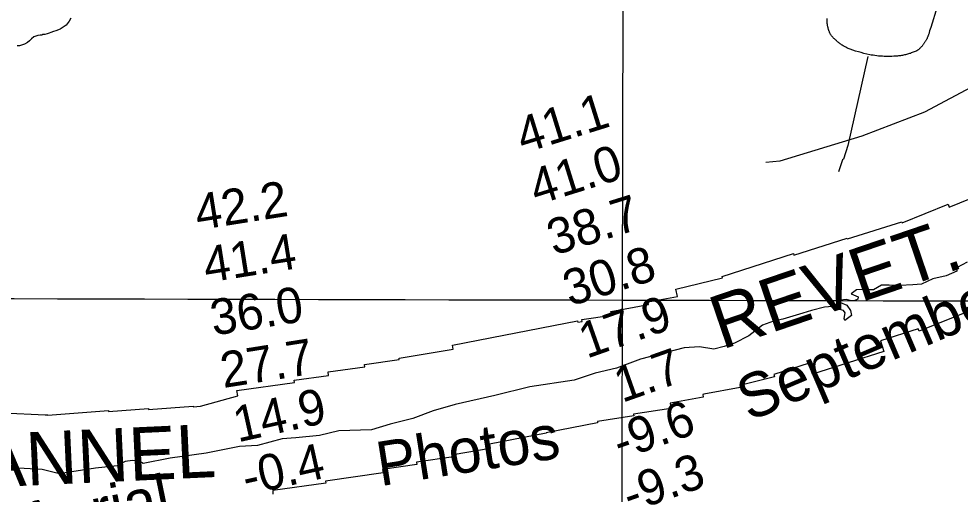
# Model space of a CAD drawing. Extents: x 3180038 to 3217926, y 922069 to 947485.
# Drawn here: x 3190976 to 3192742, y 933197 to 934089 of the extents above; entities that cross this region are included whole.
import ezdxf

# ---------------------------------------------------------------- set-up
doc = ezdxf.new("R2010")
doc.units = 0
for name, color, linetype in [('V-FLOD-BASE', 7, 'Continuous'), ('V-GRID-MAJR', 7, 'Continuous'), ('V-LEVE-TOET', 7, 'Continuous'), ('V-RIVR-EDGE', 7, 'Continuous'), ('V-RIVR-IDEN', 7, 'Continuous'), ('V-RIVR-RANG', 7, 'Continuous'), ('V-RRAP-FSHR', 7, 'Continuous'), ('V-RRAP-RVMT', 7, 'Continuous'), ('V-RRAP-RVMT-IDEN', 7, 'Continuous'), ('V-WETL-SWMP', 7, 'Continuous')]:
    doc.layers.add(name, color=color, linetype=linetype)

msp = doc.modelspace()

# ---------------------------------------------------------------- linework, layer by layer
at = {"layer": 'V-FLOD-BASE'}
msp.add_lwpolyline([(3192568.7, 934018.7), (3192531.3, 933851.7), (3192531.3, 933851.7), (3192523.2, 933826.2), (3192521.4, 933825), (3192514.1, 933802.4)], dxfattribs=at)
at = {"layer": 'V-GRID-MAJR'}
for points in [[(3192093.7, 927501.1), (3192108.7, 933561.5), (3192123.6, 939624.6), (3192138.6, 945687.7), (3192138.6, 945690.3)], [(3184280, 933581.8), (3186889.6, 933574.8), (3192108.7, 933561.5), (3197327.7, 933549), (3202546.8, 933537.2), (3207765.9, 933526.2), (3212985, 933516), (3215594.6, 933511.2)]]:
    msp.add_spline(points, degree=3, dxfattribs=at)
at = {"layer": 'V-LEVE-TOET'}
for points in [[(3192698.8, 934112.2), (3192687, 934073.1), (3192685, 934066.6), (3192685, 934066.6), (3192684.7, 934065.5), (3192684.4, 934064.4), (3192684.1, 934063.3), (3192683.8, 934062.2), (3192683.5, 934061.1), (3192683.1, 934060.1), (3192682.7, 934059), (3192682.4, 934057.9), (3192681.9, 934056.8), (3192681.5, 934055.8), (3192681.1, 934054.7), (3192680.6, 934053.7), (3192680.1, 934052.7), (3192679.6, 934051.6), (3192679.1, 934050.6), (3192678.6, 934049.6), (3192678, 934048.6), (3192677.4, 934047.6), (3192676.8, 934046.6), (3192676.2, 934045.7), (3192675.6, 934044.7), (3192675, 934043.8), (3192674.3, 934042.8), (3192673.7, 934041.9), (3192673, 934041), (3192672.3, 934040.1), (3192671.5, 934039.2), (3192670.8, 934038.3), (3192670.1, 934037.5), (3192669.3, 934036.6), (3192668.5, 934035.8), (3192667.7, 934035), (3192666.9, 934034.2), (3192666.1, 934033.4), (3192665.3, 934032.6), (3192664.4, 934031.8), (3192663.5, 934031.1), (3192662.8, 934030.5), (3192662.8, 934030.5), (3192661.1, 934029.6), (3192659.4, 934028.8), (3192657.6, 934028.1), (3192655.9, 934027.3), (3192654.1, 934026.6), (3192652.3, 934025.9), (3192650.6, 934025.3), (3192648.8, 934024.6), (3192647, 934024.1), (3192645.1, 934023.5), (3192643.3, 934023), (3192641.5, 934022.5), (3192639.6, 934022), (3192637.8, 934021.6), (3192635.9, 934021.2), (3192634.1, 934020.8), (3192632.2, 934020.5), (3192630.3, 934020.2), (3192628.4, 934019.9), (3192626.5, 934019.7), (3192624.6, 934019.5), (3192622.8, 934019.3), (3192621, 934019.2), (3192621, 934019.2), (3192617.5, 934019), (3192614, 934018.9), (3192610.5, 934018.8), (3192606.9, 934018.8), (3192603.4, 934018.8), (3192599.9, 934018.9), (3192596.4, 934019.1), (3192592.8, 934019.3), (3192589.3, 934019.6), (3192585.8, 934020), (3192582.3, 934020.4), (3192578.8, 934020.9), (3192575.3, 934021.4), (3192572.5, 934021.9), (3192572.5, 934021.9), (3192567.2, 934023.1), (3192561.8, 934024.5), (3192556.5, 934025.9), (3192551.2, 934027.4), (3192546, 934029), (3192540.8, 934030.7), (3192535.6, 934032.5), (3192532.1, 934033.8), (3192532.1, 934033.8), (3192530.7, 934034.4)], [(3192530.7, 934034.4), (3192529.3, 934035.1), (3192527.9, 934035.9), (3192526.5, 934036.6), (3192525.1, 934037.4), (3192523.8, 934038.2), (3192522.4, 934039), (3192521.1, 934039.8), (3192519.8, 934040.7), (3192518.5, 934041.6), (3192517.2, 934042.5), (3192515.9, 934043.4), (3192514.7, 934044.4), (3192513.5, 934045.3), (3192512.2, 934046.3), (3192511, 934047.3), (3192509.9, 934048.4), (3192508.7, 934049.4), (3192507.6, 934050.5), (3192506.4, 934051.6), (3192505.3, 934052.7), (3192504.2, 934053.8), (3192503.2, 934055), (3192502.1, 934056.2), (3192501.1, 934057.3), (3192500.1, 934058.6), (3192499.5, 934059.3), (3192499.5, 934059.3), (3192499, 934060.2), (3192498.6, 934061.1), (3192498.1, 934062.1), (3192497.7, 934063), (3192497.3, 934064), (3192496.9, 934065), (3192496.5, 934066), (3192496.1, 934067), (3192495.8, 934067.9), (3192495.4, 934068.9), (3192495.1, 934070), (3192494.8, 934071), (3192494.5, 934072), (3192494.3, 934073), (3192494, 934074), (3192493.8, 934075.1), (3192493.6, 934076.1), (3192493.4, 934077.1), (3192493.2, 934078.2), (3192493.1, 934079.2), (3192492.9, 934080.3), (3192492.8, 934081.3), (3192492.7, 934082.4), (3192492.6, 934083.4), (3192492.6, 934084.5), (3192492.5, 934085.5), (3192492.5, 934086.6), (3192492.5, 934087.6), (3192492.5, 934088.7), (3192492.5, 934089.7)]]:
    msp.add_lwpolyline(points, dxfattribs=at)
at = {"layer": 'V-RIVR-EDGE'}
for points in [[(3192755.2, 933632.4), (3192736.5, 933622.6), (3192735.9, 933615.9), (3192715.7, 933607.1), (3192690.8, 933601.5), (3192670, 933591.7), (3192653.4, 933590.2), (3192629, 933588.7), (3192609.3, 933589.8), (3192594.8, 933589.3), (3192579.7, 933581), (3192572.5, 933581), (3192558.5, 933581.1), (3192547.6, 933580.6), (3192537.7, 933573.3), (3192550.7, 933567.6), (3192550.1, 933563.5), (3192543.4, 933560.4), (3192536.1, 933560.9), (3192528.4, 933562.5), (3192518, 933561.5), (3192518, 933557.3), (3192529.4, 933552.1), (3192536.6, 933541.7), (3192538.1, 933532.9), (3192525.7, 933523.1), (3192524.6, 933527.2), (3192526.2, 933537.6), (3192523.6, 933541.7), (3192509.6, 933545.9), (3192502.4, 933549.6), (3192487.9, 933548.1), (3192463.5, 933541.9), (3192446.9, 933536.7), (3192409.5, 933525.9), (3192391.9, 933521.8), (3192371.6, 933514.6), (3192345.6, 933494.5), (3192318.6, 933480.5), (3192299.4, 933474.4), (3192280.2, 933469.2), (3192253.3, 933473.9), (3192224.2, 933471.9), (3192187.9, 933462.7), (3192142.7, 933450.4), (3192097.1, 933433.9), (3192057.1, 933424.1), (3192017.7, 933411.3), (3191934.6, 933399), (3191869.3, 933382.6), (3191794.5, 933365.7), (3191753.5, 933353.8), (3191715.1, 933339.4), (3191672.6, 933328.6), (3191637.3, 933317.8), (3191576.6, 933316.4), (3191540.3, 933307.7), (3191495.7, 933303.1), (3191469.7, 933301.1), (3191423.5, 933288.8), (3191389.8, 933286.8), (3191327.5, 933274), (3191259.6, 933264.8), (3191209.3, 933255.1), (3191201, 933259.8), (3191189, 933260.3), (3191175.6, 933258.3), (3191160.5, 933250.5), (3191119.5, 933246), (3191058.8, 933236.8)], [(3191058.8, 933236.8), (3191046.9, 933236.8), (3191019.4, 933243.6), (3190974.3, 933246.3), (3190915.7, 933244.4), (3190841, 933242), (3190802.6, 933249.3), (3190750.8, 933242.7), (3190706.2, 933241.3), (3190682.8, 933241.9), (3190632, 933238.4), (3190615.9, 933247.7), (3190600.9, 933252.4), (3190539.2, 933250.5), (3190502.9, 933243.3), (3190457.2, 933240.9), (3190392.9, 933233.8), (3190324.9, 933230.8), (3190252.3, 933221.1), (3190202, 933216.6), (3190168.3, 933211.5), (3190150.1, 933202.2), (3190137.6, 933195.5)]]:
    msp.add_lwpolyline(points, dxfattribs=at)
at = {"layer": 'V-RRAP-FSHR'}
msp.add_lwpolyline([(3192994.9, 934059.6), (3192923.9, 934034.9), (3192810.6, 933986.4), (3192675.3, 933914.4), (3192557.9, 933869.2), (3192403.8, 933822.5), (3192377.3, 933820)], dxfattribs=at)
at = {"layer": 'V-RRAP-RVMT'}
for points in [[(3192296.3, 933603.4), (3192295.6, 933605.8), (3192429.3, 933648.7), (3192430.3, 933645.8), (3192530.5, 933678), (3192531.1, 933676.2), (3192632.6, 933708.7), (3192633.3, 933706.8), (3192719.6, 933741.8), (3192721.9, 933736), (3192838.7, 933783.4), (3192832.9, 933795.5), (3192895.6, 933825.3), (3192894.9, 933826.7), (3192959.2, 933856.6), (3192957.7, 933860), (3193073.1, 933913.7)], [(3191624.4, 933440.9), (3191689.8, 933450.2), (3191689.4, 933452.4), (3191790.9, 933469.4), (3191789.5, 933476.7), (3191886.2, 933495.7), (3192024.3, 933522.8), (3192024.9, 933520.1), (3192033.1, 933521.4), (3192032.6, 933524.8), (3192088.4, 933533.1), (3192087, 933540.1), (3192157.6, 933553.3), (3192156.8, 933558.2), (3192211.9, 933568.5), (3192208.5, 933581.9), (3192296.3, 933603.4)], [(3192791.4, 933554.1), (3192665.4, 933503), (3192663.5, 933507.6), (3192592.5, 933484.9), (3192598.8, 933465), (3192465.4, 933422.2), (3192458.7, 933443.4), (3192392.5, 933422.1), (3192393.7, 933417.3), (3192329, 933401.5), (3192329.7, 933397.6), (3192261.1, 933384.8), (3192259.1, 933384.3), (3192260, 933379.5), (3192198.1, 933367.9), (3192199.6, 933358), (3192129.4, 933347.5), (3192129.9, 933344.1), (3192061.4, 933333.9), (3192061.9, 933331), (3191965.1, 933312.1), (3191965.2, 933311.9), (3191859, 933291.1), (3191860.4, 933282.9), (3191790.6, 933271.2), (3191791.2, 933267.2), (3191722.3, 933257.4), (3191722.9, 933252.9), (3191658.3, 933243.7), (3191659.2, 933237.3)], [(3190945.9, 933350.2), (3191025.3, 933345.9), (3191030.5, 933346.3), (3191030.5, 933345.6), (3191143.9, 933354.3), (3191144.1, 933352.4), (3191219, 933358.1), (3191219.1, 933356.1), (3191302.7, 933362.5), (3191302.8, 933361.5), (3191317, 933362.5), (3191386.5, 933381.7), (3191385, 933391.7), (3191492.9, 933407.1), (3191492.4, 933411), (3191557, 933420.1), (3191556.1, 933426.6), (3191625, 933436.4), (3191624.4, 933440.9)], [(3191659.2, 933237.3), (3191551.2, 933222), (3191551.8, 933218), (3191452.2, 933203.9), (3191452.7, 933197.3)]]:
    msp.add_lwpolyline(points, dxfattribs=at)
at = {"layer": 'V-WETL-SWMP'}
msp.add_lwpolyline([(3191073.5, 934090.6), (3191070.3, 934085.3), (3191068.7, 934082.5), (3191064.8, 934077.6), (3191060.8, 934074.7), (3191057.2, 934072.3), (3191053.6, 934070.2), (3191050, 934068.6), (3191045.5, 934066.9), (3191040.7, 934065.6), (3191035.9, 934063.5), (3191032.7, 934062.7), (3191028.7, 934061.4), (3191024.7, 934060.2), (3191020.6, 934059.7), (3191019, 934058.9), (3191015.8, 934058.9), (3191011.4, 934058), (3191007.8, 934056.7), (3191004.2, 934055.5), (3190999.8, 934051.8), (3190995.8, 934048.1), (3190991.8, 934044.9), (3190986.6, 934042), (3190982.6, 934040.7), (3190976.9, 934039), (3190972.9, 934038.6)], dxfattribs=at)

# ---------------------------------------------------------------- texts
at = {"layer": 'V-RIVR-IDEN'}
for s, rotation, p in [('September', 23.097, (3192346.5, 933333.1)), ('Photos', 8.972, (3191654, 933212.1)), ('Aerial', 11.581, (3190987.6, 933096.7))]:
    msp.add_text(s, height=83, rotation=rotation, dxfattribs=at).set_placement(p)
at = {"layer": 'V-RIVR-RANG'}
for s, rotation, p in [('41.1', 17.3183, (3191922.1, 933836.3)), ('41.0', 17.3183, (3191947, 933739.3)), ('42.2', 9.0283, (3191311.8, 933692.6)), ('38.7', 17.3183, (3191979.8, 933644.8)), ('41.4', 9.0283, (3191327.7, 933593.9)), ('30.8', 17.3183, (3192009.8, 933549.4)), ('36.0', 9.0283, (3191340.8, 933494.7)), ('17.9', 19.43, (3192041.5, 933451.3)), ('27.7', 9.0283, (3191359.6, 933396.4)), ('1.7', 19.43, (3192107.9, 933368.4)), ('14.9', 12.5894, (3191386.7, 933294.3)), ('-9.6', 19.43, (3192104.4, 933261)), ('-0.4', 12.5894, (3191403, 933194.9)), ('-9.3', 19.43, (3192122.8, 933161.9))]:
    msp.add_text(s, height=67, rotation=rotation, dxfattribs=at).set_placement(p)
at = {"layer": 'V-RRAP-RVMT-IDEN'}
for s, rotation, p in [('REVET.', 18.804, (3192294.9, 933468.1)), ('CHANNEL', 2.6277, (3190709, 933200.3))]:
    msp.add_text(s, height=100, rotation=rotation, dxfattribs=at).set_placement(p)

doc.saveas('drawing.dxf')
